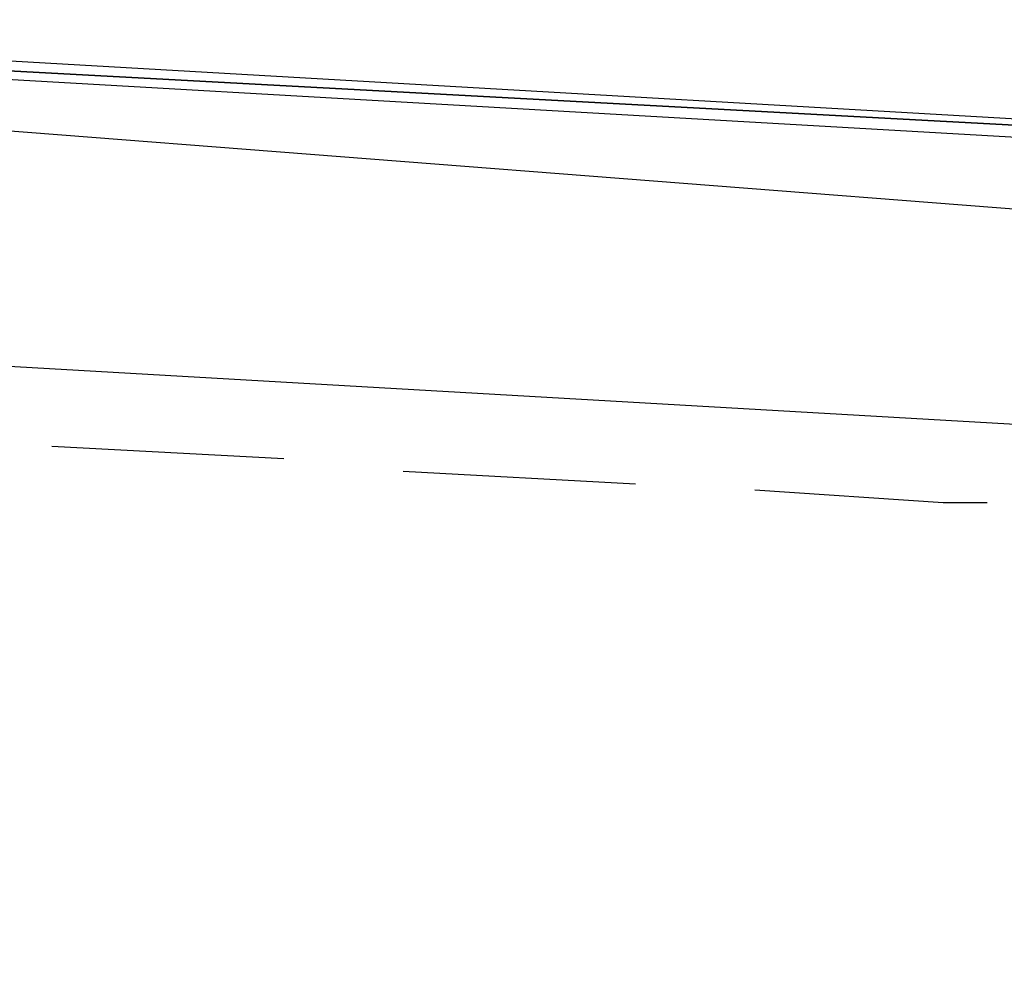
# Model space of a CAD drawing. Header units: feet. Extents: x -79 to 198, y -22 to 181.
# Tile 723 of 982: x 93.27 to 95.36, y 152.04 to 154.06. Entities that reach past the tile are written whole.
import ezdxf

# ---------------------------------------------------------------- set-up
doc = ezdxf.new("R2010")
doc.units = ezdxf.units.FT
doc.layers.add('A-AREA-UNIDAD', color=30, linetype='CONTINUOUS')
doc.layers.add('A-LINEA', color=7, linetype='CONTINUOUS')

msp = doc.modelspace()

# ---------------------------------------------------------------- linework, layer by layer
at = {"layer": 'A-AREA-UNIDAD'}
msp.add_lwpolyline([(122.848, 148.0889), (115.808, 150.2578), (115.2, 150.2578), (115.168, 150.4178), (111.328, 151.2178), (111.28, 151.3778), (104, 152.7289), (99.072, 153.3689), (92.192, 153.9022), (87.92, 153.9733), (87.92, 152.7289), (87.2, 149.8133), (91.36, 148.8889), (91.52, 148.5333), (92.672, 148.4089), (92.72, 147.2889), (92.512, 146.4889), (94.848, 146.0622), (96.96, 145.4222), (97.088, 143.9822), (93.088, 127.1644), (96.32, 126.4178)], dxfattribs=at)
at = {"layer": 'A-LINEA'}
for p, q in [((91.8133, 153.4044), (95.5067, 153.1911)), ((91.8133, 153.4044), (95.5067, 153.1911)), ((93.8267, 153.1244), (93.3333, 153.1511)), ((93.8267, 153.1244), (93.3333, 153.1511)), ((94.5733, 153.0711), (94.08, 153.0978)), ((94.5733, 153.0711), (94.08, 153.0978))]:
    msp.add_line(p, q, dxfattribs=at)
for points in [[(91.7333, 154.0578), (95.6667, 153.8311), (95.6667, 153.8178), (91.72, 154.0311), (91.72, 154.0444), (91.72, 154.0578), (91.7333, 154.0578)], [(91.7333, 154.0578), (95.6667, 153.8311), (95.6667, 153.8178), (91.72, 154.0311), (91.72, 154.0444), (91.72, 154.0578), (91.7333, 154.0578)], [(91.72, 154.0311), (95.6667, 153.8178), (95.6667, 153.8044), (95.6667, 153.7911), (91.72, 154.0178), (91.72, 154.0311)], [(91.72, 154.0311), (95.6667, 153.8178), (95.6667, 153.8044), (95.6667, 153.7911), (91.72, 154.0178), (91.72, 154.0311)], [(95.32, 153.0311), (95.2267, 153.0311), (94.8267, 153.0578)], [(95.32, 153.0311), (95.2267, 153.0311), (94.8267, 153.0578)]]:
    msp.add_lwpolyline(points, dxfattribs=at)

doc.saveas('drawing.dxf')
